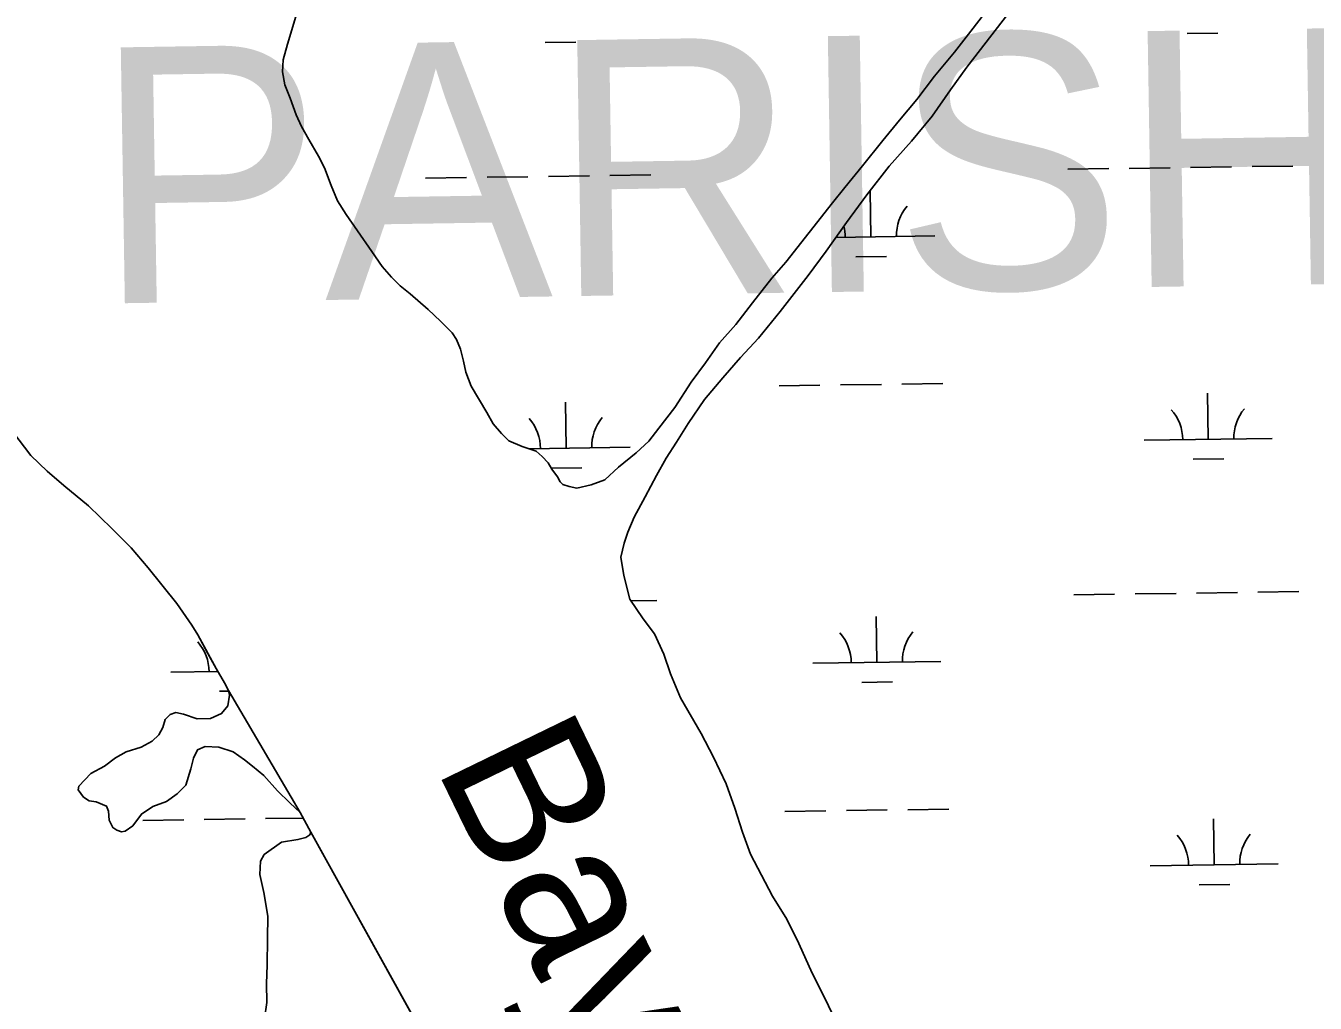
# Model space of a CAD drawing. Extents: x 3767014 to 3805179, y 361544 to 387384.
# Drawn here: x 3776938 to 3777946, y 374492 to 375256 of the extents above; entities that cross this region are included whole.
import ezdxf

# ---------------------------------------------------------------- set-up
doc = ezdxf.new("R2010")
doc.units = 0
for name, color, linetype in [('V-RIVR-IDEN', 7, 'Continuous'), ('V-TOPO-GNAM-IDEN', 7, 'Continuous'), ('V-TOPO-SHOR', 7, 'Continuous'), ('V-WETL-SWMP', 7, 'Continuous')]:
    doc.layers.add(name, color=color, linetype=linetype)

msp = doc.modelspace()

# ---------------------------------------------------------------- linework, layer by layer
at = {"layer": 'V-TOPO-SHOR'}
for p, q in [((3777093.763, 374742.506), (3777096.97, 374736.516)), ((3777096.97, 374736.516), (3777152.948, 374641.001)), ((3777161.336, 374625.666), (3777152.948, 374641.001)), ((3777161.336, 374625.666), (3777258.979, 374449.476))]:
    msp.add_line(p, q, dxfattribs=at)
for points in [[(3777678.929, 375254.043), (3777697.226, 375278.425), (3777713.565, 375302.442), (3777723.918, 375317.157), (3777739.804, 375336.49), (3777748.57, 375349.271), (3777752.985, 375358.203)], [(3777743.964, 375314.644), (3777673.99, 375223.721), (3777661.251, 375205.909), (3777646.913, 375185.384), (3777630.631, 375165.666), (3777613.182, 375146.353), (3777595.695, 375123.916), (3777579.778, 375102.24), (3777563.85, 375079.779), (3777549.924, 375060.813), (3777528.059, 375032.571), (3777510.981, 375011.689), (3777497.106, 374996.63), (3777483.22, 374980.789), (3777468.927, 374963.78), (3777456.179, 374945.189), (3777446.997, 374930.457), (3777439.018, 374918.057), (3777431.414, 374904.477), (3777422.6, 374887.787), (3777413.793, 374871.881), (3777408.95, 374860.219), (3777406.103, 374851.659), (3777403.615, 374840.749), (3777405.769, 374826.259)], [(3777151.952, 375271.105), (3777142.968, 375241.522), (3777139.683, 375229.449), (3777139.169, 375220.077), (3777140.989, 375209.893), (3777145.149, 375199.286)], [(3777369.001, 374894.65), (3777380.37, 374897.237), (3777390.97, 374901.005), (3777401.655, 374911.026), (3777415.479, 374922.179), (3777425.369, 374931.428), (3777433.317, 374941.486), (3777445.646, 374957.739), (3777458.411, 374977.502), (3777469.55, 374992.6), (3777480.695, 375008.085), (3777493.389, 375022.38), (3777506.508, 375039.403), (3777521.612, 375058.744), (3777532.325, 375071.11), (3777568.888, 375117.53), (3777578.426, 375129.521), (3777592.326, 375146.534), (3777608.216, 375166.256), (3777621.321, 375182.107), (3777634.822, 375198.344), (3777648.738, 375216.53), (3777664.227, 375235.478), (3777678.929, 375254.043)], [(3777145.149, 375199.286), (3777149.669, 375186.33), (3777153.851, 375177.286), (3777159.577, 375167.051), (3777167.224, 375154.054), (3777171.795, 375145.006), (3777177.087, 375131.258), (3777182.009, 375119.078), (3777188.902, 375108.437), (3777197.725, 375095.815), (3777208.848, 375079.646), (3777216.901, 375067.817), (3777224.216, 375059.512), (3777231.163, 375052.778), (3777238.896, 375046.423), (3777252.804, 375034.127), (3777262.454, 375025.012), (3777271.715, 375015.902), (3777275.164, 375010.778), (3777278.193, 375003.313), (3777280.415, 374993.902), (3777282.256, 374985.28), (3777286.412, 374974.285), (3777298.649, 374953.803), (3777303.611, 374944.748), (3777310.156, 374937.236), (3777315.946, 374931.69), (3777326.44, 374927.254), (3777337.335, 374923.595), (3777341.968, 374919.234), (3777346.594, 374914.483), (3777349.654, 374909.363), (3777353.877, 374903.446), (3777356.169, 374899.508), (3777358.098, 374897.528), (3777363.156, 374895.899), (3777369.001, 374894.65)], [(3777093.763, 374742.506), (3777087.268, 374753.523), (3777080.786, 374765.319), (3777072.779, 374779.87), (3777068.193, 374787.505), (3777056.389, 374804.37), (3777034.186, 374832.223), (3777020.729, 374848.017), (3777005.699, 374863.05), (3776987.582, 374880.857), (3776968.269, 374896.727), (3776955.14, 374907.829), (3776942.417, 374920.101), (3776928.215, 374938.635)], [(3777405.769, 374826.259), (3777410.609, 374807.829), (3777420.959, 374792.453), (3777429.792, 374780.611), (3777437.013, 374764.885), (3777442.283, 374749.574), (3777450.244, 374730.712), (3777466.292, 374702.753), (3777475.819, 374684.259), (3777485.709, 374663.419), (3777492.496, 374644.571), (3777498.503, 374625.733), (3777504.919, 374608.452), (3777522.077, 374575.791), (3777533.173, 374557.668), (3777542.696, 374538.786), (3777552.945, 374515.592)], [(3777048.43, 374649.787), (3777037.834, 374645.632), (3777028.78, 374639.893), (3777022.019, 374630.614), (3777016.109, 374626.395), (3777013.37, 374626.041), (3777009.483, 374627.263), (3777006.387, 374629.256), (3777003.73, 374635.146), (3777003.04, 374642.183), (3777001.531, 374646.107), (3776993.374, 374649.339), (3776987.92, 374650.191), (3776983.66, 374652.978), (3776979.443, 374658.891), (3776979.869, 374661.619), (3776989.372, 374671.643), (3776999.989, 374677.361), (3777008.662, 374683.884), (3777016.922, 374688.462), (3777028.683, 374692.212), (3777037.334, 374696.785), (3777042.474, 374701.792), (3777045.673, 374707.606), (3777047.316, 374713.832), (3777051.271, 374717.685), (3777055.586, 374719.19), (3777061.816, 374717.936), (3777072.31, 374714.287), (3777082.855, 374714.539), (3777091.493, 374718.33), (3777096.259, 374724.513), (3777097.537, 374732.696), (3777096.97, 374736.516), (3777152.948, 374641.001)], [(3777152.948, 374641.001), (3777144.848, 374648.526), (3777135.212, 374658.022), (3777124.435, 374669.876), (3777115.553, 374677.411), (3777109.37, 374682.176), (3777100.474, 374688.539), (3777089.2, 374692.201), (3777078.665, 374692.73), (3777072.773, 374690.073), (3777069.563, 374683.479), (3777067.503, 374675.305), (3777063.432, 374662.475), (3777056.704, 374655.536), (3777048.43, 374649.787)], [(3777125.074, 374480.121), (3777126.799, 374492.593), (3777126.602, 374507.431), (3777127.182, 374521.869), (3777127.452, 374542.558), (3777127.684, 374560.124), (3777124.411, 374578.517), (3777121.472, 374592.609), (3777122, 374603.144), (3777124.8, 374608.184), (3777138.198, 374617.769), (3777151.111, 374619.942), (3777157.378, 374621.422), (3777160.531, 374623.722), (3777161.336, 374625.666)], [(3777161.336, 374625.666), (3777258.979, 374449.476)], [(3777552.945, 374515.592), (3777562.474, 374497.101), (3777572.743, 374475.472)]]:
    msp.add_lwpolyline(points, dxfattribs=at)
at = {"layer": 'V-WETL-SWMP'}
for p, q in [((3777846.176, 375249.83), (3777870.174, 375250.163)), ((3777344.316, 375242.858), (3777368.314, 375243.191)), ((3777848.786, 375145.216), (3777880.783, 375145.66)), ((3777896.781, 375145.882), (3777928.778, 375146.327)), ((3777250.935, 375136.911), (3777282.932, 375137.355)), ((3777298.93, 375137.577), (3777330.927, 375138.022)), ((3777346.925, 375138.244), (3777378.922, 375138.689)), ((3777394.921, 375138.911), (3777426.918, 375139.355)), ((3777752.795, 375143.882), (3777784.792, 375144.327)), ((3777800.79, 375144.549), (3777832.787, 375144.993)), ((3777598.923, 375090.998), (3777598.423, 375126.994)), ((3777571.536, 375090.617), (3777648.918, 375091.692)), ((3777587.138, 375075.402), (3777611.136, 375075.735)), ((3777527.125, 374974.557), (3777559.122, 374975.002)), ((3777575.12, 374975.224), (3777607.117, 374975.669)), ((3777623.116, 374975.891), (3777655.113, 374976.335)), ((3777862.582, 374932.783), (3777862.082, 374968.779)), ((3777360.721, 374925.811), (3777360.221, 374961.808)), ((3777331.925, 374925.411), (3777410.717, 374926.506)), ((3777812.586, 374932.088), (3777912.577, 374933.477)), ((3777850.797, 374917.187), (3777874.795, 374917.52)), ((3777349.143, 374910.218), (3777372.935, 374910.548)), ((3777853.406, 374812.573), (3777885.403, 374813.017)), ((3777901.402, 374813.24), (3777933.399, 374813.684)), ((3777411.548, 374806.435), (3777431.539, 374806.713)), ((3777757.416, 374811.239), (3777789.413, 374811.684)), ((3777805.411, 374811.906), (3777837.408, 374812.351)), ((3777603.543, 374758.355), (3777603.043, 374794.352)), ((3777553.548, 374757.661), (3777653.539, 374759.05)), ((3777051.688, 374750.689), (3777088.637, 374751.202)), ((3777591.759, 374742.759), (3777615.757, 374743.092)), ((3777089.899, 374735.787), (3777097.063, 374735.887)), ((3777531.746, 374641.915), (3777563.743, 374642.359)), ((3777579.741, 374642.581), (3777611.738, 374643.026)), ((3777627.737, 374643.248), (3777659.734, 374643.692)), ((3777029.886, 374634.943), (3777061.883, 374635.387)), ((3777077.881, 374635.61), (3777109.878, 374636.054)), ((3777125.876, 374636.276), (3777155.309, 374636.685)), ((3777867.202, 374600.14), (3777866.702, 374636.136)), ((3777817.207, 374599.445), (3777917.198, 374600.834)), ((3777855.418, 374584.544), (3777879.416, 374584.877))]:
    msp.add_line(p, q, dxfattribs=at)
for points in [[(3777572.742, 374475.471), (3777562.474, 374497.1), (3777552.945, 374515.593), (3777542.697, 374538.785), (3777533.174, 374557.668), (3777522.078, 374575.791), (3777504.919, 374608.453), (3777498.502, 374625.733), (3777492.496, 374644.57), (3777485.708, 374663.418), (3777475.82, 374684.26), (3777466.291, 374702.753), (3777450.244, 374730.711), (3777442.284, 374749.574), (3777437.013, 374764.885), (3777429.793, 374780.612), (3777420.96, 374792.452), (3777410.609, 374807.829), (3777405.77, 374826.26), (3777403.615, 374840.749), (3777406.103, 374851.659), (3777408.95, 374860.219), (3777413.793, 374871.88), (3777422.599, 374887.788), (3777431.415, 374904.477), (3777439.018, 374918.056), (3777446.997, 374930.458), (3777456.179, 374945.188), (3777468.928, 374963.78), (3777483.22, 374980.789), (3777497.106, 374996.63), (3777510.981, 375011.69), (3777528.06, 375032.57), (3777549.924, 375060.813), (3777563.851, 375079.78), (3777579.777, 375102.239), (3777595.694, 375123.916), (3777613.183, 375146.354), (3777630.632, 375165.666), (3777646.913, 375185.384), (3777661.251, 375205.909), (3777673.99, 375223.72), (3777743.964, 375314.644)], [(3777697.227, 375278.425), (3777678.93, 375254.044), (3777664.227, 375235.478), (3777648.738, 375216.531), (3777634.821, 375198.345), (3777621.321, 375182.108), (3777608.217, 375166.256), (3777592.326, 375146.533), (3777578.425, 375129.52), (3777568.889, 375117.529), (3777532.326, 375071.111), (3777521.612, 375058.745), (3777506.508, 375039.403), (3777493.389, 375022.379), (3777480.696, 375008.085), (3777469.55, 374992.599), (3777458.41, 374977.503), (3777445.645, 374957.739), (3777433.317, 374941.486), (3777425.369, 374931.429), (3777415.478, 374922.18), (3777401.654, 374911.027), (3777390.971, 374901.006), (3777380.369, 374897.237), (3777369.002, 374894.65), (3777363.156, 374895.899), (3777358.097, 374897.528), (3777356.169, 374899.508), (3777353.876, 374903.446), (3777349.654, 374909.363), (3777346.595, 374914.484), (3777341.967, 374919.234), (3777337.335, 374923.594), (3777326.44, 374927.254), (3777315.946, 374931.69), (3777310.157, 374937.237), (3777303.611, 374944.748), (3777298.649, 374953.802), (3777286.412, 374974.284), (3777282.257, 374985.281), (3777280.416, 374993.903), (3777278.194, 375003.312), (3777275.165, 375010.777), (3777271.715, 375015.902), (3777262.455, 375025.012), (3777252.804, 375034.127), (3777238.896, 375046.424), (3777231.163, 375052.779), (3777224.217, 375059.513), (3777216.9, 375067.816), (3777208.848, 375079.646), (3777197.726, 375095.815), (3777188.903, 375108.436), (3777182.008, 375119.078), (3777177.087, 375131.258), (3777171.795, 375145.005), (3777167.224, 375154.054), (3777159.578, 375167.051), (3777153.85, 375177.287), (3777149.669, 375186.33), (3777145.149, 375199.286), (3777140.989, 375209.892), (3777139.169, 375220.077), (3777139.682, 375229.45), (3777142.967, 375241.522), (3777151.952, 375271.106)], [(3776928.214, 374938.636), (3776942.417, 374920.1), (3776955.14, 374907.83), (3776968.269, 374896.727), (3776987.582, 374880.857), (3777005.699, 374863.05), (3777020.729, 374848.018), (3777034.187, 374832.224), (3777056.389, 374804.37), (3777068.193, 374787.505), (3777072.778, 374779.871), (3777087.269, 374753.523), (3777093.762, 374742.506), (3777096.969, 374736.515), (3777097.538, 374732.696), (3777096.259, 374724.513), (3777091.493, 374718.329), (3777082.854, 374714.538), (3777072.309, 374714.286), (3777061.816, 374717.937), (3777055.585, 374719.19), (3777051.271, 374717.685), (3777047.316, 374713.832), (3777045.673, 374707.607), (3777042.474, 374701.792), (3777037.333, 374696.784), (3777028.683, 374692.212), (3777016.922, 374688.462), (3777008.663, 374683.885), (3776999.988, 374677.362), (3776989.372, 374671.644), (3776979.87, 374661.618), (3776979.444, 374658.89), (3776983.661, 374652.979), (3776987.919, 374650.19), (3776993.374, 374649.338), (3777001.531, 374646.107), (3777003.041, 374642.183), (3777003.73, 374635.147), (3777006.386, 374629.256), (3777009.483, 374627.263), (3777013.371, 374626.041), (3777016.109, 374626.395), (3777022.02, 374630.613), (3777028.779, 374639.894), (3777037.834, 374645.632), (3777048.43, 374649.788)], [(3777048.43, 374649.788), (3777056.704, 374655.536), (3777063.432, 374662.475), (3777067.504, 374675.306), (3777069.564, 374683.478), (3777072.773, 374690.073), (3777078.664, 374692.729), (3777089.199, 374692.201), (3777100.473, 374688.539), (3777109.37, 374682.176), (3777115.554, 374677.41), (3777124.435, 374669.876), (3777135.212, 374658.022), (3777144.848, 374648.525), (3777152.948, 374641.001), (3777161.337, 374625.665), (3777160.531, 374623.723), (3777157.377, 374621.422), (3777151.111, 374619.942), (3777138.198, 374617.769), (3777124.799, 374608.184), (3777122, 374603.145), (3777121.471, 374592.61), (3777124.41, 374578.517), (3777127.683, 374560.124), (3777127.453, 374542.558), (3777127.182, 374521.869), (3777126.603, 374507.431), (3777126.799, 374492.592), (3777125.074, 374480.121)]]:
    msp.add_lwpolyline(points, dxfattribs=at)
for centre, start, end in [((3777654.154, 375092.24), 140.024034, 181.567693), ((3777543.678, 375090.705), 0.024037, 14.405572), ((3777807.337, 374932.49), 0.024037, 41.567695), ((3777917.813, 374934.025), 140.024034, 181.567693), ((3777305.477, 374925.519), 0.024037, 41.567696), ((3777415.952, 374927.053), 140.024034, 181.567693), ((3777046.439, 374751.091), 0.024037, 41.567696), ((3777548.299, 374758.062), 0.024037, 41.567695), ((3777658.774, 374759.597), 140.024034, 181.567693), ((3777811.958, 374599.847), 0.024037, 41.567695), ((3777922.434, 374601.382), 140.024034, 181.567693)]:
    msp.add_arc(centre, 35.246, start, end, dxfattribs=at)

# ---------------------------------------------------------------- texts
at = {"layer": 'V-RIVR-IDEN'}
msp.add_text('Bayou', height=116, rotation=295.924623, dxfattribs=at).set_placement((3777257.871, 374677.858))
at = {"layer": 'V-TOPO-GNAM-IDEN'}
msp.add_text('PARISH,', height=200, rotation=0.907408, dxfattribs=at).set_placement((3776993.928, 375038.781))

doc.saveas('drawing.dxf')
